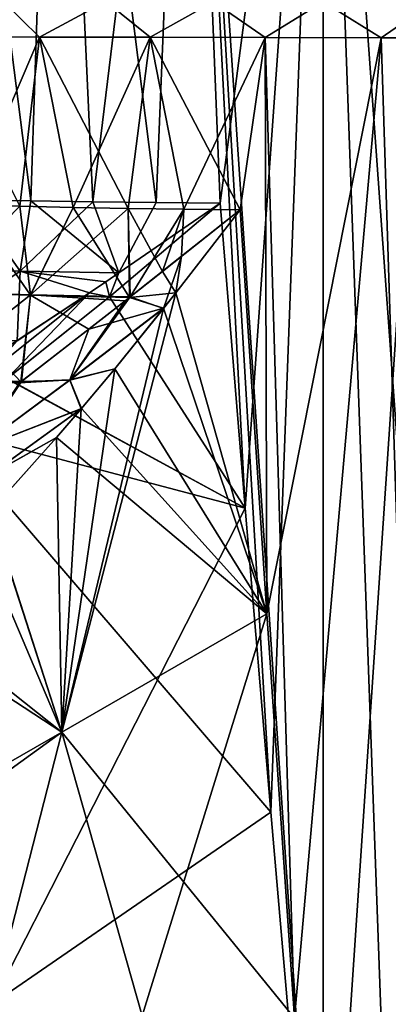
# Model space of a CAD drawing. Header units: metres. Extents: x -109 to 109, y -63 to 140.
# Tile 441 of 480: x 71.09 to 77.66, y 58.75 to 76.3. Entities that reach past the tile are written whole.
import ezdxf

# ---------------------------------------------------------------- set-up
doc = ezdxf.new("R2010")
doc.units = ezdxf.units.M
doc.layers.add('solid_502308_SW0001', color=7, linetype='CONTINUOUS')

msp = doc.modelspace()

# ---------------------------------------------------------------- linework, layer by layer
at = {"layer": 'solid_502308_SW0001'}
for points in [[(69.50193, 87.052345, 15.323634), (70.203476, 73.092537, 16.149307), (71.290245, 73.072762, 16.532656)], [(71.753944, 87.052345, 16.163589), (69.50193, 87.052345, 15.323634), (71.290245, 73.072762, 16.532656)], [(69.50193, 87.052345, -15.323634), (71.753944, 87.052345, -16.163589), (70.203476, 73.092537, -16.149307)], [(71.753944, 87.052345, -16.163589), (71.290245, 73.072762, -16.532658), (70.203476, 73.092537, -16.149307)], [(71.753944, 87.052345, 16.163589), (71.290245, 73.072762, 16.532656), (72.399612, 73.05677, 16.842697)], [(71.753944, 87.052345, -16.163589), (72.399612, 73.05677, -16.842697), (71.290245, 73.072762, -16.532658)], [(71.753944, 87.052345, 16.163589), (72.399612, 73.05677, 16.842697), (73.52623, 73.044624, 17.078087)], [(74.10257, 87.052345, 16.674503), (71.753944, 87.052345, 16.163589), (73.52623, 73.044624, 17.078087)], [(71.753944, 87.052345, -16.163589), (74.10257, 87.052345, -16.674503), (72.399612, 73.05677, -16.842697)], [(74.10257, 87.052345, -16.674503), (73.52623, 73.044624, -17.078087), (72.399612, 73.05677, -16.842697)], [(74.10257, 87.052345, 16.674503), (73.52623, 73.044624, 17.078087), (74.66449, 73.036369, 17.237902)], [(74.10257, 87.052345, -16.674503), (74.66449, 73.036369, -17.2379), (73.52623, 73.044624, -17.078087)], [(74.10257, 87.052345, 16.674503), (76.5, 51.408573, 18.0905), (76.5, 87.052345, 16.84597)], [(74.10257, 87.052345, 16.674503), (75.567238, 62.179516, 17.68985), (76.5, 51.408573, 18.0905)], [(74.10257, 87.052345, -16.674503), (76.5, 87.052345, -16.84597), (74.66449, 73.036369, -17.2379)], [(74.10257, 87.052345, 16.674503), (75.111862, 67.598183, 17.470165), (75.567238, 62.179516, 17.68985)], [(74.10257, 87.052345, 16.674503), (74.66449, 73.036369, 17.237902), (75.111862, 67.598183, 17.470165)], [(75.111954, 67.597084, -17.470211), (74.66449, 73.036369, -17.2379), (76.5, 87.052345, -16.84597)], [(75.567314, 62.178593, -17.689886), (75.111954, 67.597084, -17.470211), (76.5, 87.052345, -16.84597)], [(75.567314, 62.178593, -17.689886), (76.5, 87.052345, -16.84597), (76.5, 51.408573, -18.0905)], [(76.5, 87.052345, 16.84597), (76.5, 51.408573, 18.0905), (77.790558, 51.408573, 18.044409)], [(78.89743, 87.052345, -16.674503), (76.5, 51.408573, -18.0905), (76.5, 87.052345, -16.84597)], [(78.89743, 87.052345, -16.674503), (77.790558, 51.408573, -18.044409), (76.5, 51.408573, -18.0905)], [(76.5, 87.052345, 16.84597), (77.790558, 51.408573, 18.044409), (79.074547, 51.408573, 17.906364)], [(78.89743, 87.052345, 16.674503), (76.5, 87.052345, 16.84597), (79.074547, 51.408573, 17.906364)], [(70.794861, 76.632195, 12.498398), (71.444206, 75.995277, 12.872719), (69.581306, 75.998909, 11.974809)], [(70.794861, 76.632195, -12.498398), (69.581306, 75.998909, -11.974809), (71.444206, 75.995277, -12.872719)], [(70.794861, 76.632195, 12.498398), (72.630966, 76.628632, 13.18305), (71.444206, 75.995277, 12.872719)], [(72.630966, 76.628632, -13.18305), (70.794861, 76.632195, -12.498398), (71.444206, 75.995277, -12.872719)], [(72.630966, 76.628632, 13.18305), (73.420662, 75.991463, 13.482924), (71.444206, 75.995277, 12.872719)], [(72.630966, 76.628632, -13.18305), (71.444206, 75.995277, -12.872719), (73.420662, 75.991463, -13.482924)], [(72.630966, 76.628632, 13.18305), (74.545631, 76.624939, 13.599508), (73.420662, 75.991463, 13.482924)], [(74.545631, 76.624939, -13.599508), (72.630966, 76.628632, -13.18305), (73.420662, 75.991463, -13.482924)], [(74.545631, 76.624939, 13.599508), (75.466278, 75.987549, 13.791548), (73.420662, 75.991463, 13.482924)], [(74.545631, 76.624939, -13.599508), (73.420662, 75.991463, -13.482924), (75.466278, 75.987549, -13.791548)], [(74.545631, 76.624939, 13.599508), (76.499985, 76.621201, 13.739356), (75.466278, 75.987549, 13.791548)], [(76.499985, 76.621201, -13.739356), (74.545631, 76.624939, -13.599508), (75.466278, 75.987549, -13.791548)], [(76.499985, 76.621201, 13.739356), (77.535118, 75.983635, 13.79158), (75.466278, 75.987549, 13.791548)], [(76.499985, 76.621201, -13.739356), (75.466278, 75.987549, -13.791548), (77.535118, 75.983635, -13.79158)], [(76.499985, 76.621201, 13.739356), (78.454369, 76.617485, 13.59977), (77.535118, 75.983635, 13.79158)], [(78.454369, 76.617485, -13.59977), (76.499985, 76.621201, -13.739356), (77.535118, 75.983635, -13.79158)], [(78.454369, 76.617485, 13.59977), (79.580788, 75.979805, 13.483012), (77.535118, 75.983635, 13.79158)], [(78.454369, 76.617485, -13.59977), (77.535118, 75.983635, -13.79158), (79.580788, 75.979805, -13.483012)], [(69.581306, 75.998909, 11.974809), (71.444206, 75.995277, 12.872719), (70.171112, 73.010437, 12.413969)], [(69.581306, 75.998909, -11.974809), (70.171112, 73.010437, -12.413967), (71.094841, 72.982834, -12.844165)], [(71.444206, 75.995277, -12.872719), (69.581306, 75.998909, -11.974809), (71.094841, 72.982834, -12.844165)], [(71.444206, 75.995277, 12.872719), (71.094841, 72.982834, 12.844166), (70.171112, 73.010437, 12.413969)], [(71.444206, 75.995277, 12.872719), (72.047348, 72.959663, 13.205482), (71.094841, 72.982834, 12.844166)], [(71.444206, 75.995277, -12.872719), (71.094841, 72.982834, -12.844165), (72.047348, 72.959663, -13.205481)], [(71.444206, 75.995277, 12.872719), (73.420662, 75.991463, 13.482924), (72.047348, 72.959663, 13.205482)], [(71.444206, 75.995277, -12.872719), (72.047348, 72.959663, -13.205481), (73.023499, 72.941032, -13.496034)], [(73.420662, 75.991463, -13.482924), (71.444206, 75.995277, -12.872719), (73.023499, 72.941032, -13.496034)], [(73.420662, 75.991463, 13.482924), (73.023499, 72.941032, 13.496034), (72.047348, 72.959663, 13.205482)], [(73.420662, 75.991463, 13.482924), (74.017799, 72.927025, 13.714273), (73.023499, 72.941032, 13.496034)], [(73.420662, 75.991463, -13.482924), (73.023499, 72.941032, -13.496034), (74.017799, 72.927025, -13.714273)], [(73.420662, 75.991463, 13.482924), (75.466278, 75.987549, 13.791548), (74.017799, 72.927025, 13.714273)], [(73.420662, 75.991463, -13.482924), (74.017799, 72.927025, -13.714273), (75.024269, 72.91774, -13.859072)], [(75.466278, 75.987549, -13.791548), (73.420662, 75.991463, -13.482924), (75.024269, 72.91774, -13.859072)], [(75.466278, 75.987549, 13.791548), (75.024269, 72.91774, 13.859072), (74.017799, 72.927025, 13.714273)], [(75.466278, 75.987549, 13.791548), (75.499092, 65.711754, 14.153675), (75.024269, 72.91774, 13.859072)], [(75.499092, 65.711754, -14.153675), (75.466278, 75.987549, -13.791548), (75.024269, 72.91774, -13.859072)], [(75.466278, 75.987549, 13.791548), (77.535118, 75.983635, 13.79158), (75.499092, 65.711754, 14.153675)], [(75.990883, 58.505844, -14.431644), (77.535118, 75.983635, -13.79158), (75.466278, 75.987549, -13.791548)], [(75.499092, 65.711754, -14.153675), (75.990883, 58.505844, -14.431644), (75.466278, 75.987549, -13.791548)], [(77.535118, 75.983635, 13.79158), (75.990883, 58.505844, 14.431644), (75.499092, 65.711754, 14.153675)], [(77.535118, 75.983635, 13.79158), (78.094139, 58.503651, 14.352438), (75.990883, 58.505844, 14.431644)], [(75.990883, 58.505844, -14.431644), (78.094139, 58.503651, -14.352438), (77.535118, 75.983635, -13.79158)], [(77.535118, 75.983635, 13.79158), (79.580788, 75.979805, 13.483012), (78.094139, 58.503651, 14.352438)], [(78.094139, 58.503651, -14.352438), (79.580788, 75.979805, -13.483012), (77.535118, 75.983635, -13.79158)], [(71.101341, 71.819756, 16.619129), (70.203476, 73.092537, 16.149307), (69.392708, 71.853294, 15.962023)], [(71.101334, 71.819756, -16.619129), (69.392708, 71.853294, -15.962022), (70.203476, 73.092537, -16.149307)], [(70.171112, 73.010437, -12.413967), (69.598236, 71.448074, -12.291274), (71.282875, 71.396576, -13.097519)], [(69.600685, 71.453018, 12.291661), (70.171112, 73.010437, 12.413969), (71.094841, 72.982834, 12.844166)], [(71.094841, 72.982834, -12.844165), (70.171112, 73.010437, -12.413967), (71.282875, 71.396576, -13.097519)], [(71.101341, 71.819756, 16.619129), (71.290245, 73.072762, 16.532656), (70.203476, 73.092537, 16.149307)], [(71.101334, 71.819756, -16.619129), (70.203476, 73.092537, -16.149307), (71.290245, 73.072762, -16.532658)], [(71.101334, 71.819756, -16.619129), (71.290245, 73.072762, -16.532658), (72.399612, 73.05677, -16.842697)], [(72.861099, 71.790352, -17.092657), (71.101334, 71.819756, -16.619129), (72.399612, 73.05677, -16.842697)], [(72.861092, 71.790344, 17.092657), (71.290245, 73.072762, 16.532656), (71.101341, 71.819756, 16.619129)], [(72.861092, 71.790344, 17.092657), (72.399612, 73.05677, 16.842697), (71.290245, 73.072762, 16.532656)], [(72.861092, 71.790344, 17.092657), (73.52623, 73.044624, 17.078087), (72.399612, 73.05677, 16.842697)], [(72.861099, 71.790352, -17.092657), (72.399612, 73.05677, -16.842697), (73.52623, 73.044624, -17.078087)], [(72.693024, 71.364479, 17.118929), (75.111862, 67.598183, 17.470165), (74.66449, 73.036369, 17.237902)], [(72.861092, 71.790344, 17.092657), (72.693024, 71.364479, 17.118929), (74.66449, 73.036369, 17.237902)], [(72.693466, 71.364845, -17.118948), (74.66449, 73.036369, -17.2379), (75.111954, 67.597084, -17.470211)], [(72.861099, 71.790352, -17.092657), (74.66449, 73.036369, -17.2379), (72.693466, 71.364845, -17.118948)], [(72.861092, 71.790344, 17.092657), (74.66449, 73.036369, 17.237902), (73.52623, 73.044624, 17.078087)], [(72.861099, 71.790352, -17.092657), (73.52623, 73.044624, -17.078087), (74.66449, 73.036369, -17.2379)], [(69.600685, 71.453018, 12.291661), (71.094841, 72.982834, 12.844166), (71.285637, 71.402161, 13.097578)], [(71.285637, 71.402161, 13.097578), (71.094841, 72.982834, 12.844166), (72.047348, 72.959663, 13.205482)], [(72.047348, 72.959663, -13.205481), (71.094841, 72.982834, -12.844165), (71.282875, 71.396576, -13.097519)], [(72.047348, 72.959663, -13.205481), (71.282875, 71.396576, -13.097519), (73.048668, 71.353416, -13.671852)], [(71.285637, 71.402161, 13.097578), (72.047348, 72.959663, 13.205482), (73.023499, 72.941032, 13.496034)], [(71.285637, 71.402161, 13.097578), (73.023499, 72.941032, 13.496034), (73.062592, 71.364349, 13.673383)], [(73.023499, 72.941032, -13.496034), (72.047348, 72.959663, -13.205481), (73.048668, 71.353416, -13.671852)], [(73.062592, 71.364349, 13.673383), (73.023499, 72.941032, 13.496034), (74.017799, 72.927025, 13.714273)], [(73.639114, 71.818352, -13.734258), (73.023499, 72.941032, -13.496034), (73.048668, 71.353416, -13.671852)], [(73.639114, 71.818352, -13.734258), (74.017799, 72.927025, -13.714273), (73.023499, 72.941032, -13.496034)], [(73.062592, 71.364349, 13.673383), (74.017799, 72.927025, 13.714273), (73.978615, 72.086716, 13.76774)], [(73.639114, 71.818352, -13.734258), (75.024269, 72.91774, -13.859072), (74.017799, 72.927025, -13.714273)], [(73.877739, 71.437447, -13.802877), (75.024269, 72.91774, -13.859072), (73.639114, 71.818352, -13.734258)], [(73.877739, 71.437447, 13.802877), (75.024269, 72.91774, 13.859072), (75.499092, 65.711754, 14.153675)], [(73.978615, 72.086716, 13.76774), (75.024269, 72.91774, 13.859072), (73.877739, 71.437447, 13.802877)], [(73.877739, 71.437447, -13.802877), (75.499092, 65.711754, -14.153675), (75.024269, 72.91774, -13.859072)], [(73.978615, 72.086716, 13.76774), (74.017799, 72.927025, 13.714273), (75.024269, 72.91774, 13.859072)], [(73.062592, 71.364349, 13.673383), (73.978615, 72.086716, 13.76774), (73.654037, 71.154778, 13.794888)], [(73.978615, 72.086716, 13.76774), (73.877739, 71.437447, 13.802877), (73.654037, 71.154778, 13.794888)], [(69.311592, 70.621544, -16.290033), (69.392708, 71.853294, -15.962022), (71.101334, 71.819756, -16.619129)], [(71.046265, 70.582649, -16.953178), (69.311592, 70.621544, -16.290033), (71.101334, 71.819756, -16.619129)], [(71.101341, 71.819756, 16.619129), (69.392708, 71.853294, 15.962023), (69.3116, 70.621544, 16.290039)], [(71.101341, 71.819756, 16.619129), (69.3116, 70.621544, 16.290039), (71.046249, 70.582649, 16.953178)], [(72.334366, 71.434013, 17.051361), (71.101341, 71.819756, 16.619129), (71.046249, 70.582649, 16.953178)], [(72.334358, 71.433998, -17.051361), (71.046265, 70.582649, -16.953178), (71.101334, 71.819756, -16.619129)], [(72.629494, 71.633163, -17.074427), (71.101334, 71.819756, -16.619129), (72.861099, 71.790352, -17.092657)], [(72.334358, 71.433998, -17.051361), (71.101334, 71.819756, -16.619129), (72.629494, 71.633163, -17.074427)], [(72.629265, 71.633011, 17.074408), (72.861092, 71.790344, 17.092657), (71.101341, 71.819756, 16.619129)], [(72.334366, 71.434013, 17.051361), (72.629265, 71.633011, 17.074408), (71.101341, 71.819756, 16.619129)], [(72.629265, 71.633011, 17.074408), (72.693024, 71.364479, 17.118929), (72.861092, 71.790344, 17.092657)], [(72.629494, 71.633163, -17.074427), (72.861099, 71.790352, -17.092657), (72.693466, 71.364845, -17.118948)], [(73.877739, 71.437447, -13.802877), (73.639114, 71.818352, -13.734258), (73.048668, 71.353416, -13.671852)], [(72.334358, 71.433998, -17.051361), (72.629494, 71.633163, -17.074427), (72.693466, 71.364845, -17.118948)], [(72.334366, 71.434013, 17.051361), (72.693024, 71.364479, 17.118929), (72.629265, 71.633011, 17.074408)], [(69.598236, 71.448074, -12.291274), (69.389977, 69.902885, -12.605649), (71.115524, 69.851196, -13.435847)], [(69.600685, 71.453018, 12.291661), (71.285637, 71.402161, 13.097578), (69.397041, 69.908066, 12.607681)], [(71.282875, 71.396576, -13.097519), (69.598236, 71.448074, -12.291274), (71.115524, 69.851196, -13.435847)], [(70.528465, 70.000092, -17.000168), (72.334358, 71.433998, -17.051361), (70.867432, 69.906052, -17.060949)], [(70.528465, 70.000092, -17.000168), (71.046265, 70.582649, -16.953178), (72.334358, 71.433998, -17.051361)], [(70.528473, 70.000092, 17.000168), (70.866493, 69.905334, 17.060932), (72.334366, 71.434013, 17.051361)], [(70.528473, 70.000092, 17.000168), (72.334366, 71.434013, 17.051361), (70.726334, 70.376381, 16.929531)], [(72.334366, 71.434013, 17.051361), (71.046249, 70.582649, 16.953178), (70.726334, 70.376381, 16.929531)], [(72.334366, 71.434013, 17.051361), (70.866493, 69.905334, 17.060932), (72.693024, 71.364479, 17.118929)], [(72.334358, 71.433998, -17.051361), (72.693466, 71.364845, -17.118948), (70.867432, 69.906052, -17.060949)], [(73.877739, 71.437447, 13.802877), (75.499092, 65.711754, 14.153675), (71.846687, 63.604221, 14.055207)], [(73.654037, 71.154778, 13.794888), (73.877739, 71.437447, 13.802877), (71.846687, 63.604221, 14.055207)], [(73.877739, 71.437447, -13.802877), (73.048668, 71.353416, -13.671852), (73.658379, 71.16024, -13.795033)], [(73.877739, 71.437447, -13.802877), (73.658379, 71.16024, -13.795033), (75.499092, 65.711754, -14.153675)], [(71.285637, 71.402161, 13.097578), (71.12265, 69.856659, 13.436788), (69.397041, 69.908066, 12.607681)], [(72.693024, 71.364479, 17.118929), (70.866493, 69.905334, 17.060932), (75.111862, 67.598183, 17.470165)], [(70.867432, 69.906052, -17.060949), (72.693466, 71.364845, -17.118948), (75.111954, 67.597084, -17.470211)], [(72.327652, 70.789223, -13.588939), (71.282875, 71.396576, -13.097519), (71.115524, 69.851196, -13.435847)], [(71.285637, 71.402161, 13.097578), (72.974113, 71.294891, 13.66361), (71.12265, 69.856659, 13.436788)], [(71.12265, 69.856659, 13.436788), (72.974113, 71.294891, 13.66361), (71.985252, 69.881721, 13.68304)], [(72.327652, 70.789223, -13.588939), (73.048668, 71.353416, -13.671852), (71.282875, 71.396576, -13.097519)], [(71.285637, 71.402161, 13.097578), (73.062592, 71.364349, 13.673383), (72.974113, 71.294891, 13.66361)], [(73.062592, 71.364349, 13.673383), (73.654037, 71.154778, 13.794888), (71.985252, 69.881721, 13.68304)], [(72.974113, 71.294891, 13.66361), (73.062592, 71.364349, 13.673383), (71.985252, 69.881721, 13.68304)], [(73.658379, 71.16024, -13.795033), (73.048668, 71.353416, -13.671852), (72.327652, 70.789223, -13.588939)], [(72.787788, 70.082901, 13.772637), (73.654037, 71.154778, 13.794888), (71.846687, 63.604221, 14.055207)], [(71.985252, 69.881721, 13.68304), (73.654037, 71.154778, 13.794888), (72.787788, 70.082901, 13.772637)], [(71.988472, 69.886108, -13.682975), (73.658379, 71.16024, -13.795033), (72.327652, 70.789223, -13.588939)], [(71.988472, 69.886108, -13.682975), (72.787788, 70.082901, -13.772637), (73.658379, 71.16024, -13.795033)], [(73.658379, 71.16024, -13.795033), (72.787788, 70.082901, -13.772637), (75.499092, 65.711754, -14.153675)], [(71.988472, 69.886108, -13.682975), (72.327652, 70.789223, -13.588939), (71.115524, 69.851196, -13.435847)], [(72.191528, 69.368263, 13.765069), (72.787788, 70.082901, 13.772637), (71.846687, 63.604221, 14.055207)], [(71.985252, 69.881721, 13.68304), (72.787788, 70.082901, 13.772637), (72.191528, 69.368263, 13.765069)], [(71.988472, 69.886108, -13.682975), (72.196053, 69.373611, -13.765103), (72.787788, 70.082901, -13.772637)], [(72.787788, 70.082901, -13.772637), (72.196053, 69.373611, -13.765103), (75.499092, 65.711754, -14.153675)], [(71.091377, 69.832664, -13.432656), (71.115524, 69.851196, -13.435847), (69.389977, 69.902885, -12.605649)], [(69.397041, 69.908066, 12.607681), (71.12265, 69.856659, 13.436788), (71.091377, 69.832664, 13.432656)], [(70.866493, 69.905334, 17.060932), (69.686554, 69.027473, 17.047544), (75.111862, 67.598183, 17.470165)], [(69.68676, 69.027634, -17.047546), (70.867432, 69.906052, -17.060949), (75.111954, 67.597084, -17.470211)], [(71.985252, 69.881721, 13.68304), (72.191528, 69.368263, 13.765069), (70.303352, 68.636841, 13.537271)], [(71.12265, 69.856659, 13.436788), (71.985252, 69.881721, 13.68304), (70.303352, 68.636841, 13.537271)], [(71.091377, 69.832664, 13.432656), (71.12265, 69.856659, 13.436788), (70.303352, 68.636841, 13.537271)], [(70.30558, 68.640297, -13.536939), (71.988472, 69.886108, -13.682975), (71.091377, 69.832664, -13.432656)], [(70.30558, 68.640297, -13.536939), (72.196053, 69.373611, -13.765103), (71.988472, 69.886108, -13.682975)], [(71.988472, 69.886108, -13.682975), (71.115524, 69.851196, -13.435847), (71.091377, 69.832664, -13.432656)], [(70.539551, 68.176575, 13.698004), (70.303352, 68.636841, 13.537271), (72.191528, 69.368263, 13.765069)], [(70.542763, 68.180771, -13.69784), (72.196053, 69.373611, -13.765103), (70.30558, 68.640297, -13.536939)], [(70.539551, 68.176575, 13.698004), (72.191528, 69.368263, 13.765069), (71.751801, 68.854988, 13.763277)], [(70.542763, 68.180771, -13.69784), (71.751801, 68.854988, -13.763277), (72.196053, 69.373611, -13.765103)], [(72.196053, 69.373611, -13.765103), (71.751801, 68.854988, -13.763277), (75.499092, 65.711754, -14.153675)], [(71.751801, 68.854988, 13.763277), (72.191528, 69.368263, 13.765069), (71.846687, 63.604221, 14.055207)], [(69.686554, 69.027473, 17.047544), (70.599335, 58.754673, 17.727995), (75.111862, 67.598183, 17.470165)], [(69.68676, 69.027634, -17.047546), (75.567314, 62.178593, -17.689886), (70.599335, 58.754677, -17.727993)], [(69.68676, 69.027634, -17.047546), (75.111954, 67.597084, -17.470211), (75.567314, 62.178593, -17.689886)], [(70.539551, 68.176575, 13.698004), (71.751801, 68.854988, 13.763277), (70.565407, 67.537468, 13.773227)], [(70.542763, 68.180771, -13.69784), (70.57029, 67.542694, -13.773144), (71.751801, 68.854988, -13.763277)], [(70.565407, 67.537468, 13.773227), (71.751801, 68.854988, 13.763277), (71.846687, 63.604221, 14.055207)], [(71.751801, 68.854988, -13.763277), (70.57029, 67.542694, -13.773144), (71.846687, 63.604221, -14.055207)], [(71.751801, 68.854988, -13.763277), (71.846687, 63.604221, -14.055207), (75.499092, 65.711754, -14.153675)], [(75.111862, 67.598183, 17.470165), (70.599335, 58.754673, 17.727995), (75.567238, 62.179516, 17.68985)], [(70.565407, 67.537468, 13.773227), (71.846687, 63.604221, 14.055207), (68.188118, 61.506439, 14.127914)], [(70.57029, 67.542694, -13.773144), (70.294983, 67.251144, -13.778353), (71.846687, 63.604221, -14.055207)], [(70.294983, 67.251144, -13.778353), (68.944695, 65.9049, -13.818122), (71.846687, 63.604221, -14.055207)], [(68.944695, 65.9049, -13.818122), (68.687668, 65.664307, -13.828208), (71.846687, 63.604221, -14.055207)], [(68.687668, 65.664307, -13.828208), (68.188118, 61.506439, -14.127914), (71.846687, 63.604221, -14.055207)], [(73.273911, 58.546814, 14.358014), (71.846687, 63.604221, 14.055207), (75.499092, 65.711754, 14.153675)], [(71.846687, 63.604221, -14.055207), (75.990883, 58.505844, -14.431644), (75.499092, 65.711754, -14.153675)], [(73.273911, 58.546814, 14.358014), (75.499092, 65.711754, 14.153675), (75.990883, 58.505844, 14.431644)], [(68.466461, 61.163574, 14.153624), (68.188118, 61.506439, 14.127914), (71.846687, 63.604221, 14.055207)], [(71.846687, 63.604221, -14.055207), (68.188118, 61.506439, -14.127914), (68.466461, 61.163574, -14.153624)], [(70.557739, 58.589367, 14.331623), (68.466461, 61.163574, 14.153624), (71.846687, 63.604221, 14.055207)], [(71.846687, 63.604221, -14.055207), (68.466461, 61.163574, -14.153624), (70.557739, 58.589367, -14.331623)], [(73.273911, 58.546814, 14.358014), (70.557739, 58.589367, 14.331623), (71.846687, 63.604221, 14.055207)], [(71.846687, 63.604221, -14.055207), (70.557739, 58.589367, -14.331623), (73.273911, 58.546814, -14.358014)], [(71.846687, 63.604221, -14.055207), (73.273911, 58.546814, -14.358014), (75.990883, 58.505844, -14.431644)], [(75.567238, 62.179516, 17.68985), (70.599335, 58.754673, 17.727995), (76.5, 51.408573, 18.0905)], [(75.567314, 62.178593, -17.689886), (76.5, 51.408573, -18.0905), (70.599335, 58.754677, -17.727993)], [(-76.5, 51.408573, 18.0905), (76.5, 51.408573, 18.0905), (70.599335, 58.754673, 17.727995)], [(-70.59935, 58.754658, -17.727995), (70.599335, 58.754677, -17.727993), (76.5, 51.408573, -18.0905)]]:
    msp.add_3dface(points, dxfattribs=at)

doc.saveas('drawing.dxf')
